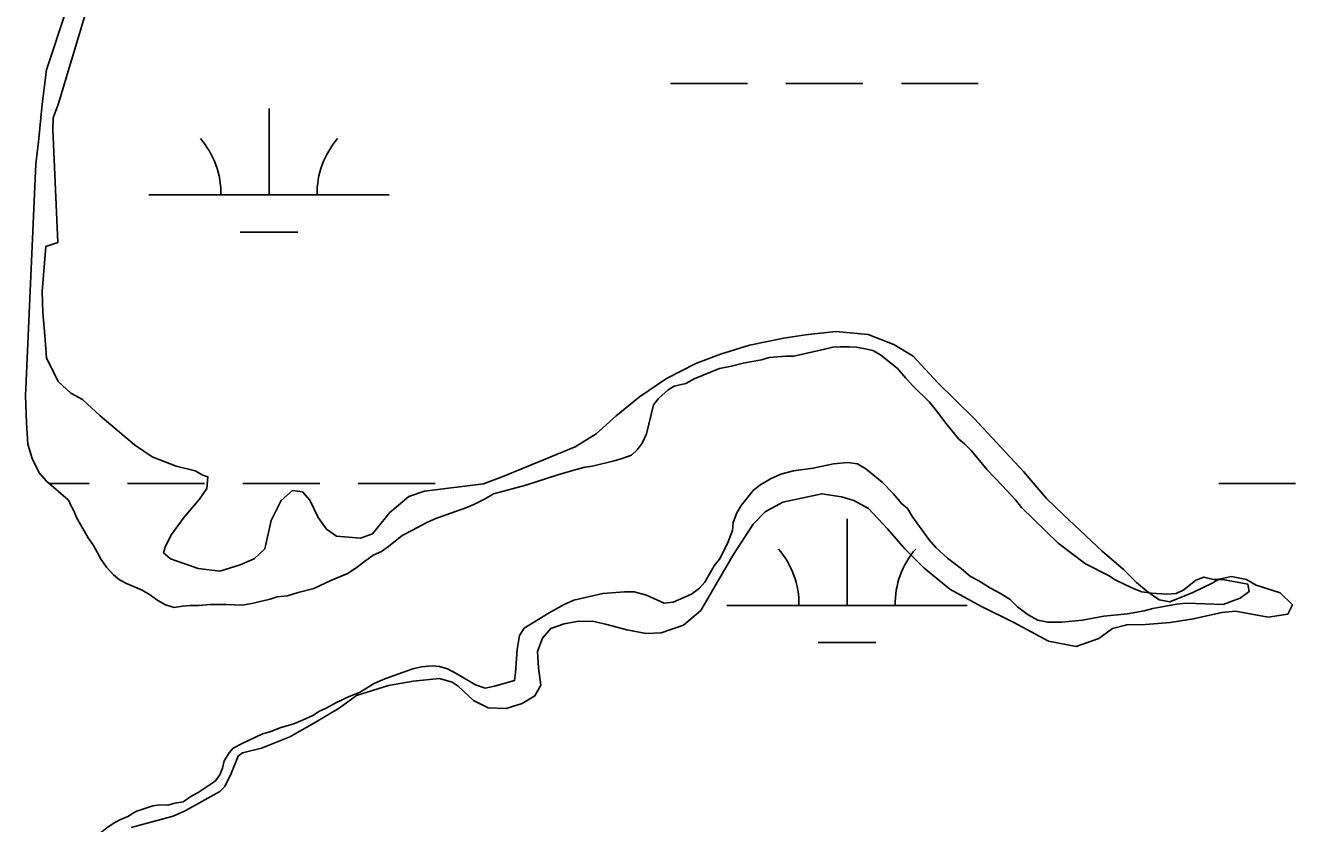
# Model space of a CAD drawing. Extents: x 3161564 to 3199464, y 849354 to 874788.
# Drawn here: x 3177054 to 3177583, y 867223 to 867556 of the extents above; entities that cross this region are included whole.
import ezdxf

# ---------------------------------------------------------------- set-up
doc = ezdxf.new("R2010")
doc.units = 0
for name, color, linetype in [('V-SITE-VEGE', 7, 'Continuous'), ('V-TOPO-SHOR', 7, 'Continuous'), ('V-WETL-SWMP', 7, 'Continuous')]:
    doc.layers.add(name, color=color, linetype=linetype)

msp = doc.modelspace()

# ---------------------------------------------------------------- linework, layer by layer
at = {"layer": 'V-SITE-VEGE'}
for points in [[(3177078.98, 867559.42), (3177067.82, 867522.64), (3177065.84, 867517.04), (3177065.6, 867512.18), (3177067.78, 867465.2), (3177062.68, 867463.45), (3177061.21, 867444.75)], [(3177061.21, 867444.75), (3177061.47, 867436.03), (3177062.36, 867426.44), (3177063, 867417.22), (3177067.87, 867407.38), (3177073.11, 867402.53), (3177077.98, 867399.79), (3177085.34, 867393.07), (3177099.56, 867381.01), (3177106.92, 867375.91), (3177116.9, 867372.06), (3177124.88, 867370.2), (3177127.99, 867368.34), (3177130.11, 867367.72), (3177129.74, 867362.73), (3177126.64, 867358.37), (3177120.29, 867350.88), (3177115.07, 867343.65), (3177112.46, 867338.78), (3177111.72, 867336.04), (3177114.58, 867333.55), (3177126.06, 867329.46), (3177135.15, 867328.35), (3177143.63, 867330.98), (3177149.35, 867333.48), (3177153.83, 867337.72), (3177156.43, 867349.44), (3177160.66, 867357.8), (3177165.39, 867361.92), (3177169.5, 867361.42), (3177172.62, 867357.94), (3177175.99, 867350.72), (3177179.49, 867345.86), (3177183.61, 867343), (3177193.58, 867342.14), (3177198.68, 867343.9), (3177205.9, 867352.88), (3177213.74, 867359.49), (3177220.22, 867361.75), (3177244.76, 867364.77), (3177252.61, 867367.65), (3177282.99, 867380.16), (3177291.71, 867385.53), (3177300.05, 867393.02), (3177309.75, 867401.01), (3177320.96, 867408.63), (3177333.16, 867414.75), (3177343.37, 867418.63), (3177355.45, 867422.39), (3177369.78, 867425.4), (3177378.75, 867426.78), (3177391.33, 867428.17), (3177404.79, 867426.95), (3177415.52, 867422.72), (3177423.5, 867417.88), (3177433.61, 867406.93), (3177448.96, 867391.99), (3177469.43, 867369.85), (3177479.04, 867358.65), (3177486.03, 867351.8), (3177502.13, 867336.75), (3177510.99, 867329.04), (3177516.48, 867323.68), (3177520.72, 867320.08), (3177525.83, 867316.47), (3177530.32, 867315.61), (3177539.91, 867319.48), (3177547.88, 867323.36), (3177550.74, 867325.11), (3177555.97, 867326.11), (3177562.21, 867325), (3177566.2, 867322.51), (3177576.17, 867319.41), (3177581.29, 867314.43), (3177579.43, 867310.57), (3177571.2, 867309.31), (3177557.62, 867311.78), (3177551.88, 867311.15), (3177540.18, 867308.52), (3177530.46, 867307.01), (3177520.24, 867306.24), (3177512.39, 867306.11), (3177506.41, 867304.6), (3177500.81, 867300.36), (3177491.34, 867297.1), (3177479.88, 867299.33), (3177465.41, 867307.04), (3177451.69, 867313.87), (3177438.85, 867320.95), (3177427.99, 867329.78), (3177420.13, 867337.75), (3177412.89, 867345.96), (3177404.9, 867354.42), (3177398.79, 867357.78), (3177393.68, 867359.39), (3177385.58, 867360.62), (3177369.38, 867357.11), (3177362.04, 867353.11), (3177356.93, 867348), (3177348.48, 867334.9), (3177335.18, 867312.07)], [(3177335.18, 867312.07), (3177327.96, 867305.96), (3177318.75, 867302.7), (3177312.52, 867302.45), (3177304.41, 867303.93), (3177295.56, 867306.41), (3177290.08, 867307.65), (3177283.6, 867307.51), (3177278.37, 867306.51), (3177272.76, 867304.5), (3177269.28, 867300.51), (3177267.29, 867295.03), (3177267.68, 867288.17), (3177268.69, 867280.95), (3177266.2, 867276.46), (3177260.85, 867273.33), (3177254.24, 867271.21), (3177246.77, 867271.57), (3177240.66, 867274.55), (3177234.29, 867280.52), (3177231.8, 867282.26), (3177226.44, 867283.75), (3177215.6, 867282.61), (3177205.26, 867280.85), (3177191.93, 867276.6), (3177184.71, 867271.35), (3177174.5, 867265.23), (3177164.17, 867259.48), (3177152.46, 867254.73), (3177144.61, 867252.85), (3177142.74, 867251.48), (3177139.89, 867244.24), (3177137.16, 867238.76), (3177135.17, 867236.76), (3177120.47, 867228.51), (3177115.74, 867226.51), (3177098.18, 867221.75)]]:
    msp.add_lwpolyline(points, dxfattribs=at)
at = {"layer": 'V-TOPO-SHOR'}
for points in [[(3177072.89, 867356.31), (3177072.61, 867357.2), (3177071.99, 867358.07), (3177063.01, 867365.79), (3177060.01, 867369.27), (3177057.01, 867375.25), (3177055.26, 867381.23), (3177054.62, 867390.07), (3177054.23, 867401.29), (3177058.57, 867497.87), (3177059.68, 867507.09), (3177061.15, 867522.67), (3177063, 867537), (3177071.31, 867562.19)], [(3177072.89, 867356.31), (3177074.33, 867353.5), (3177075.54, 867350.69), (3177080.36, 867342.28), (3177082.57, 867339.07), (3177085.79, 867333.26), (3177088, 867330.05), (3177090.82, 867326.85), (3177093.43, 867324.85), (3177096.24, 867323.25), (3177102.86, 867320.45), (3177105.87, 867318.65), (3177109.28, 867316.25), (3177112.5, 867314.45), (3177116.11, 867313.25), (3177119.52, 867313.86), (3177122.73, 867314.06), (3177126.34, 867314.06), (3177131.15, 867314.47), (3177137.77, 867314.48), (3177144.39, 867314.29), (3177148.4, 867314.9), (3177156.02, 867316.72), (3177159.03, 867317.72), (3177163.24, 867318.13), (3177167.65, 867319.54), (3177174.26, 867321.16), (3177181.28, 867324.58), (3177188.29, 867327.39), (3177192.3, 867330.01), (3177195.31, 867332.42), (3177198.91, 867335.03), (3177202.32, 867336.64), (3177205.33, 867338.65), (3177210.94, 867343.27), (3177214.94, 867345.29), (3177221.16, 867348.7), (3177224.97, 867350.31), (3177237.39, 867354.75), (3177240.8, 867356.15), (3177245.21, 867358.37), (3177249.02, 867360.58), (3177262.45, 867364.21), (3177275.68, 867368.44), (3177283.3, 867370.66), (3177287.11, 867371.67), (3177290.12, 867372.07), (3177299.14, 867374.29), (3177302.55, 867375.3), (3177306.36, 867376.71), (3177308.76, 867378.92), (3177310.77, 867381.73), (3177312.56, 867385.55), (3177315.56, 867397.58), (3177317.56, 867400.19), (3177321.56, 867403.81), (3177324.17, 867405.42), (3177328.98, 867406.43), (3177332.39, 867408.44), (3177343.01, 867412.67), (3177348.03, 867413.68), (3177352.84, 867414.89), (3177360.46, 867416.3), (3177363.66, 867417.31), (3177370.48, 867417.92), (3177373.89, 867417.93), (3177386.72, 867420.75), (3177390.13, 867421.56), (3177393.14, 867421.77), (3177396.95, 867421.77), (3177399.96, 867421.58), (3177403.57, 867420.98), (3177406.78, 867420.18), (3177410, 867418.38), (3177417.02, 867412.78), (3177420.44, 867408.77), (3177423.45, 867405.56), (3177430.28, 867398.76), (3177433.3, 867395.15), (3177437.12, 867389.94), (3177442.54, 867383.33), (3177444.95, 867381.33), (3177447.76, 867378.52), (3177454.39, 867370.51), (3177460.62, 867364.1), (3177466.05, 867358.09), (3177468.66, 867354.89), (3177483.92, 867340.07), (3177495.17, 867331.46), (3177504.8, 867326.66), (3177507.61, 867324.86), (3177511.63, 867322.86), (3177515.44, 867321.06), (3177518.65, 867319.86), (3177522.66, 867319.26), (3177529.09, 867318.87), (3177532.89, 867319.08), (3177536.1, 867320.69), (3177541.11, 867324.71), (3177544.52, 867325.92), (3177548.53, 867324.92)], [(3177548.53, 867324.92), (3177552.34, 867324.92), (3177562.77, 867322.93), (3177563.38, 867319.93), (3177559.57, 867317.11), (3177556.57, 867316.1), (3177552.56, 867314.49), (3177537.31, 867315.07), (3177533.1, 867314.67), (3177523.28, 867312.85), (3177519.67, 867311.84), (3177512.65, 867310.62), (3177502.82, 867309.61), (3177494, 867307.99), (3177485.18, 867307.17), (3177479.56, 867307.17), (3177475.35, 867307.96), (3177471.33, 867310.16), (3177466.91, 867313.57), (3177463.9, 867316.57), (3177460.09, 867318.97), (3177455.67, 867321.37), (3177450.85, 867324.37), (3177447.44, 867326.17), (3177443.62, 867329.38), (3177437.8, 867333.78), (3177432.98, 867338.19), (3177430.17, 867341.39), (3177423.33, 867351.01), (3177421.12, 867354.42), (3177418.71, 867356.62), (3177415.3, 867360.63), (3177410.68, 867365.43), (3177403.85, 867371.04), (3177400.44, 867373.04), (3177396.42, 867373.63), (3177390.41, 867373.02), (3177385.19, 867372.01), (3177381.99, 867371.21), (3177373.76, 867370.19), (3177368.55, 867368.78), (3177364.14, 867366.77), (3177359.73, 867364.15), (3177356.93, 867361.94), (3177351.92, 867355.72), (3177350.12, 867352.71), (3177348.72, 867348.69), (3177348.33, 867345.28), (3177346.33, 867339.86), (3177342.93, 867333.44), (3177340.73, 867330.63), (3177336.93, 867323.8), (3177334.72, 867321.39), (3177331.32, 867318.78), (3177323.7, 867315.56), (3177319.89, 867315.15), (3177312.67, 867318.35), (3177307.45, 867319.75), (3177303.44, 867319.74), (3177294.41, 867319.13), (3177282.38, 867316.3), (3177278.37, 867314.49), (3177272.16, 867311.07), (3177261.74, 867304.64), (3177259.74, 867301.62), (3177258.74, 867295.81), (3177258.16, 867286.18), (3177257.76, 867282.97), (3177249.34, 867280.55), (3177245.53, 867279.74), (3177241.52, 867281.14), (3177233.69, 867285.74), (3177229.87, 867287.74), (3177226.46, 867288.74), (3177223.45, 867288.94), (3177219.04, 867288.53), (3177215.43, 867287.72), (3177207.21, 867284.9), (3177203, 867283.29), (3177198.99, 867281.48), (3177193.18, 867277.86), (3177188.97, 867276.25), (3177183.36, 867273.63), (3177179.35, 867271.42), (3177176.54, 867270.21), (3177173.74, 867268.4), (3177169.53, 867266.39), (3177165.52, 867264.78), (3177160.51, 867263.37), (3177156.1, 867261.56), (3177152.89, 867260.75), (3177144.47, 867256.73), (3177140.67, 867254.72), (3177139.03, 867252.77)], [(3177139.03, 867252.77), (3177136.86, 867249.41), (3177136.26, 867246.41), (3177135.06, 867243.59), (3177133.26, 867241.19), (3177131.04, 867239.61)], [(3177072.9, 867204.73), (3177074.14, 867207.68), (3177076.35, 867210.09), (3177080.95, 867214.51), (3177082.96, 867216.92), (3177085.36, 867219.33), (3177088.16, 867221.54), (3177090.77, 867223.35), (3177093.57, 867224.96), (3177096.78, 867226.37), (3177100.19, 867228.38), (3177107.2, 867230.8), (3177110.21, 867231.2), (3177113.42, 867231.01), (3177116.43, 867231.81), (3177119.84, 867232.42), (3177123.04, 867234.63), (3177126.05, 867236.24), (3177131.04, 867239.61)]]:
    msp.add_lwpolyline(points, dxfattribs=at)
at = {"layer": 'V-WETL-SWMP'}
for p, q in [((3177063, 867537), (3177071.32, 867562.19)), ((3177061.16, 867522.67), (3177063, 867537)), ((3177322.63, 867531.37), (3177354.63, 867531.37)), ((3177370.63, 867531.37), (3177402.63, 867531.37)), ((3177418.63, 867531.37), (3177450.63, 867531.37)), ((3177059.68, 867507.09), (3177061.16, 867522.67)), ((3177155.57, 867484.94), (3177155.57, 867520.94)), ((3177058.58, 867497.87), (3177059.68, 867507.09)), ((3177054.23, 867401.29), (3177058.58, 867497.87)), ((3177105.57, 867484.94), (3177205.57, 867484.94)), ((3177143.57, 867469.51), (3177167.57, 867469.51)), ((3177386.73, 867420.76), (3177373.89, 867417.93)), ((3177390.14, 867421.56), (3177386.73, 867420.76)), ((3177393.14, 867421.77), (3177390.14, 867421.56)), ((3177396.95, 867421.77), (3177393.14, 867421.77)), ((3177399.96, 867421.58), (3177396.95, 867421.77)), ((3177403.57, 867420.98), (3177399.96, 867421.58)), ((3177406.78, 867420.18), (3177403.57, 867420.98)), ((3177410, 867418.38), (3177406.78, 867420.18)), ((3177417.03, 867412.78), (3177410, 867418.38)), ((3177348.03, 867413.68), (3177343.01, 867412.67)), ((3177352.84, 867414.89), (3177348.03, 867413.68)), ((3177360.46, 867416.3), (3177352.84, 867414.89)), ((3177363.67, 867417.31), (3177360.46, 867416.3)), ((3177370.48, 867417.92), (3177363.67, 867417.31)), ((3177373.89, 867417.93), (3177370.48, 867417.92)), ((3177332.39, 867408.44), (3177328.98, 867406.43)), ((3177343.01, 867412.67), (3177332.39, 867408.44)), ((3177420.44, 867408.77), (3177417.03, 867412.78)), ((3177423.45, 867405.57), (3177420.44, 867408.77)), ((3177321.57, 867403.81), (3177317.56, 867400.19)), ((3177324.17, 867405.42), (3177321.57, 867403.81)), ((3177328.98, 867406.43), (3177324.17, 867405.42)), ((3177430.28, 867398.76), (3177423.45, 867405.57)), ((3177054.62, 867390.07), (3177054.23, 867401.29)), ((3177315.56, 867397.58), (3177312.57, 867385.55)), ((3177317.56, 867400.19), (3177315.56, 867397.58)), ((3177433.3, 867395.15), (3177430.28, 867398.76)), ((3177437.12, 867389.94), (3177433.3, 867395.15)), ((3177055.26, 867381.23), (3177054.62, 867390.07)), ((3177442.54, 867383.33), (3177437.12, 867389.94)), ((3177057.01, 867375.25), (3177055.26, 867381.23)), ((3177310.77, 867381.73), (3177308.77, 867378.92)), ((3177312.57, 867385.55), (3177310.77, 867381.73)), ((3177444.95, 867381.33), (3177442.54, 867383.33)), ((3177447.76, 867378.52), (3177444.95, 867381.33)), ((3177306.36, 867376.71), (3177302.55, 867375.3)), ((3177308.77, 867378.92), (3177306.36, 867376.71)), ((3177454.39, 867370.51), (3177447.76, 867378.52)), ((3177060.01, 867369.27), (3177057.01, 867375.25)), ((3177283.3, 867370.66), (3177275.69, 867368.44)), ((3177287.11, 867371.67), (3177283.3, 867370.66)), ((3177290.12, 867372.07), (3177287.11, 867371.67)), ((3177299.14, 867374.29), (3177290.12, 867372.07)), ((3177302.55, 867375.3), (3177299.14, 867374.29)), ((3177373.76, 867370.19), (3177381.99, 867371.21)), ((3177381.99, 867371.21), (3177385.19, 867372.01)), ((3177385.19, 867372.01), (3177390.41, 867373.02)), ((3177390.41, 867373.02), (3177396.42, 867373.63)), ((3177396.42, 867373.63), (3177400.44, 867373.04)), ((3177400.44, 867373.04), (3177403.85, 867371.04)), ((3177403.85, 867371.04), (3177410.68, 867365.43)), ((3177063.01, 867365.79), (3177060.01, 867369.27)), ((3177071.99, 867358.07), (3177063.01, 867365.79)), ((3177275.69, 867368.44), (3177262.45, 867364.21)), ((3177359.73, 867364.15), (3177364.14, 867366.77)), ((3177364.14, 867366.77), (3177368.55, 867368.78)), ((3177368.55, 867368.78), (3177373.76, 867370.19)), ((3177410.68, 867365.43), (3177415.3, 867360.63)), ((3177460.62, 867364.1), (3177454.39, 867370.51)), ((3177064.08, 867364.87), (3177080.72, 867364.87)), ((3177096.72, 867364.87), (3177128.72, 867364.87)), ((3177144.72, 867364.87), (3177176.72, 867364.87)), ((3177192.72, 867364.87), (3177224.72, 867364.87)), ((3177249.02, 867360.58), (3177245.21, 867358.37)), ((3177262.45, 867364.21), (3177249.02, 867360.58)), ((3177351.92, 867355.72), (3177356.93, 867361.94)), ((3177356.93, 867361.94), (3177359.73, 867364.15)), ((3177415.3, 867360.63), (3177418.71, 867356.62)), ((3177466.05, 867358.09), (3177460.62, 867364.1)), ((3177550.63, 867364.87), (3177582.63, 867364.87)), ((3177072.62, 867357.2), (3177071.99, 867358.07)), ((3177072.89, 867356.31), (3177072.62, 867357.2)), ((3177074.33, 867353.5), (3177072.89, 867356.31)), ((3177240.8, 867356.16), (3177237.4, 867354.75)), ((3177245.21, 867358.37), (3177240.8, 867356.16)), ((3177350.12, 867352.71), (3177351.92, 867355.72)), ((3177418.71, 867356.62), (3177421.12, 867354.42)), ((3177468.66, 867354.89), (3177466.05, 867358.09)), ((3177483.92, 867340.07), (3177468.66, 867354.89)), ((3177075.54, 867350.7), (3177074.33, 867353.5)), ((3177080.36, 867342.28), (3177075.54, 867350.7)), ((3177224.97, 867350.32), (3177221.16, 867348.7)), ((3177237.4, 867354.75), (3177224.97, 867350.32)), ((3177348.72, 867348.69), (3177350.12, 867352.71)), ((3177396.04, 867314.13), (3177396.04, 867350.13)), ((3177421.12, 867354.42), (3177423.33, 867351.01)), ((3177423.33, 867351.01), (3177430.17, 867341.39)), ((3177214.95, 867345.29), (3177210.94, 867343.27)), ((3177221.16, 867348.7), (3177214.95, 867345.29)), ((3177346.33, 867339.86), (3177348.33, 867345.28)), ((3177348.33, 867345.28), (3177348.72, 867348.69)), ((3177082.58, 867339.07), (3177080.36, 867342.28)), ((3177085.79, 867333.26), (3177082.58, 867339.07)), ((3177210.94, 867343.27), (3177205.33, 867338.65)), ((3177342.93, 867333.44), (3177346.33, 867339.86)), ((3177430.17, 867341.39), (3177432.98, 867338.19)), ((3177495.17, 867331.46), (3177483.92, 867340.07)), ((3177198.91, 867335.03), (3177195.31, 867332.42)), ((3177202.32, 867336.64), (3177198.91, 867335.03)), ((3177205.33, 867338.65), (3177202.32, 867336.64)), ((3177432.98, 867338.19), (3177437.8, 867333.78)), ((3177437.8, 867333.78), (3177443.62, 867329.38)), ((3177088, 867330.06), (3177085.79, 867333.26)), ((3177090.82, 867326.85), (3177088, 867330.06)), ((3177192.3, 867330.01), (3177188.3, 867327.4)), ((3177195.31, 867332.42), (3177192.3, 867330.01)), ((3177336.93, 867323.8), (3177340.73, 867330.63)), ((3177340.73, 867330.63), (3177342.93, 867333.44)), ((3177443.62, 867329.38), (3177447.44, 867326.17)), ((3177504.8, 867326.66), (3177495.17, 867331.46)), ((3177093.43, 867324.85), (3177090.82, 867326.85)), ((3177096.24, 867323.25), (3177093.43, 867324.85)), ((3177102.86, 867320.45), (3177096.24, 867323.25)), ((3177181.28, 867324.58), (3177174.26, 867321.16)), ((3177188.3, 867327.4), (3177181.28, 867324.58)), ((3177334.72, 867321.39), (3177336.93, 867323.8)), ((3177447.44, 867326.17), (3177450.85, 867324.37)), ((3177450.85, 867324.37), (3177455.67, 867321.37)), ((3177507.61, 867324.86), (3177504.8, 867326.66)), ((3177511.63, 867322.86), (3177507.61, 867324.86)), ((3177541.11, 867324.71), (3177536.1, 867320.69)), ((3177544.52, 867325.92), (3177541.11, 867324.71)), ((3177548.53, 867324.92), (3177544.52, 867325.92)), ((3177552.34, 867324.92), (3177548.53, 867324.92)), ((3177562.77, 867322.93), (3177552.34, 867324.92)), ((3177105.87, 867318.65), (3177102.86, 867320.45)), ((3177109.29, 867316.25), (3177105.87, 867318.65)), ((3177163.24, 867318.13), (3177159.03, 867317.72)), ((3177167.65, 867319.54), (3177163.24, 867318.13)), ((3177174.26, 867321.16), (3177167.65, 867319.54)), ((3177282.38, 867316.3), (3177294.41, 867319.13)), ((3177294.41, 867319.13), (3177303.44, 867319.74)), ((3177303.44, 867319.74), (3177307.45, 867319.75)), ((3177307.45, 867319.75), (3177312.67, 867318.35)), ((3177312.67, 867318.35), (3177319.89, 867315.15)), ((3177323.7, 867315.56), (3177331.32, 867318.78)), ((3177331.32, 867318.78), (3177334.72, 867321.39)), ((3177455.67, 867321.37), (3177460.09, 867318.97)), ((3177460.09, 867318.97), (3177463.9, 867316.57)), ((3177515.44, 867321.06), (3177511.63, 867322.86)), ((3177518.65, 867319.86), (3177515.44, 867321.06)), ((3177522.67, 867319.26), (3177518.65, 867319.86)), ((3177529.08, 867318.87), (3177522.67, 867319.26)), ((3177532.89, 867319.08), (3177529.08, 867318.87)), ((3177536.1, 867320.69), (3177532.89, 867319.08)), ((3177559.57, 867317.11), (3177563.38, 867319.93)), ((3177563.38, 867319.93), (3177562.77, 867322.93)), ((3177112.5, 867314.45), (3177109.29, 867316.25)), ((3177116.11, 867313.25), (3177112.5, 867314.45)), ((3177119.52, 867313.86), (3177116.11, 867313.25)), ((3177122.73, 867314.06), (3177119.52, 867313.86)), ((3177126.34, 867314.07), (3177122.73, 867314.06)), ((3177131.15, 867314.47), (3177126.34, 867314.07)), ((3177137.77, 867314.48), (3177131.15, 867314.47)), ((3177144.39, 867314.29), (3177137.77, 867314.48)), ((3177148.4, 867314.9), (3177144.39, 867314.29)), ((3177156.02, 867316.72), (3177148.4, 867314.9)), ((3177159.03, 867317.72), (3177156.02, 867316.72)), ((3177272.16, 867311.07), (3177278.37, 867314.49)), ((3177278.37, 867314.49), (3177282.38, 867316.3)), ((3177319.89, 867315.15), (3177323.7, 867315.56)), ((3177346.04, 867314.13), (3177446.04, 867314.13)), ((3177463.9, 867316.57), (3177466.91, 867313.57)), ((3177466.91, 867313.57), (3177471.33, 867310.16)), ((3177519.67, 867311.84), (3177523.28, 867312.85)), ((3177523.28, 867312.85), (3177533.1, 867314.67)), ((3177533.1, 867314.67), (3177537.31, 867315.07)), ((3177537.31, 867315.07), (3177552.56, 867314.5)), ((3177552.56, 867314.5), (3177556.57, 867316.11)), ((3177556.57, 867316.11), (3177559.57, 867317.11)), ((3177261.74, 867304.64), (3177272.16, 867311.07)), ((3177471.33, 867310.16), (3177475.35, 867307.96)), ((3177475.35, 867307.96), (3177479.56, 867307.17)), ((3177485.18, 867307.17), (3177494, 867307.99)), ((3177494, 867307.99), (3177502.82, 867309.61)), ((3177502.82, 867309.61), (3177512.65, 867310.63)), ((3177512.65, 867310.63), (3177519.67, 867311.84)), ((3177259.74, 867301.63), (3177261.74, 867304.64)), ((3177479.56, 867307.17), (3177485.18, 867307.17)), ((3177258.74, 867295.81), (3177259.74, 867301.63)), ((3177384.04, 867298.7), (3177408.04, 867298.7)), ((3177258.16, 867286.18), (3177258.74, 867295.81)), ((3177207.21, 867284.9), (3177215.43, 867287.72)), ((3177215.43, 867287.72), (3177219.04, 867288.53)), ((3177219.04, 867288.53), (3177223.45, 867288.94)), ((3177223.45, 867288.94), (3177226.46, 867288.74)), ((3177226.46, 867288.74), (3177229.87, 867287.74)), ((3177229.87, 867287.74), (3177233.69, 867285.74)), ((3177257.76, 867282.97), (3177258.16, 867286.18)), ((3177193.18, 867277.86), (3177198.99, 867281.48)), ((3177198.99, 867281.48), (3177203, 867283.29)), ((3177203, 867283.29), (3177207.21, 867284.9)), ((3177233.69, 867285.74), (3177241.52, 867281.14)), ((3177241.52, 867281.14), (3177245.53, 867279.74)), ((3177249.34, 867280.55), (3177257.76, 867282.97)), ((3177183.36, 867273.63), (3177188.97, 867276.25)), ((3177188.97, 867276.25), (3177193.18, 867277.86)), ((3177245.53, 867279.74), (3177249.34, 867280.55)), ((3177173.74, 867268.4), (3177176.55, 867270.21)), ((3177176.55, 867270.21), (3177179.35, 867271.42)), ((3177179.35, 867271.42), (3177183.36, 867273.63)), ((3177165.52, 867264.78), (3177169.53, 867266.39)), ((3177169.53, 867266.39), (3177173.74, 867268.4)), ((3177144.47, 867256.73), (3177152.89, 867260.75)), ((3177152.89, 867260.75), (3177156.1, 867261.56)), ((3177156.1, 867261.56), (3177160.51, 867263.37)), ((3177160.51, 867263.37), (3177165.52, 867264.78)), ((3177139.03, 867252.77), (3177140.67, 867254.72)), ((3177140.67, 867254.72), (3177144.47, 867256.73)), ((3177136.27, 867246.41), (3177136.86, 867249.42)), ((3177136.86, 867249.42), (3177139.03, 867252.77)), ((3177135.07, 867243.6), (3177136.27, 867246.41)), ((3177126.05, 867236.24), (3177131.04, 867239.61)), ((3177131.04, 867239.61), (3177133.27, 867241.19)), ((3177133.27, 867241.19), (3177135.07, 867243.6)), ((3177119.84, 867232.42), (3177123.05, 867234.63)), ((3177123.05, 867234.63), (3177126.05, 867236.24)), ((3177096.78, 867226.37), (3177100.19, 867228.38)), ((3177100.19, 867228.38), (3177107.21, 867230.8)), ((3177107.21, 867230.8), (3177110.21, 867231.2)), ((3177110.21, 867231.2), (3177113.42, 867231.01)), ((3177113.42, 867231.01), (3177116.43, 867231.82)), ((3177116.43, 867231.82), (3177119.84, 867232.42)), ((3177090.77, 867223.35), (3177093.58, 867224.96)), ((3177093.58, 867224.96), (3177096.78, 867226.37))]:
    msp.add_line(p, q, dxfattribs=at)
for centre, start, end in [((3177100.33, 867485.41), 359.2282, 40.7718), ((3177210.81, 867485.41), 139.2282, 180.7718), ((3177340.8, 867314.6), 359.2282, 40.7718), ((3177451.28, 867314.6), 139.2282, 180.7718)]:
    msp.add_arc(centre, 35.25, start, end, dxfattribs=at)

doc.saveas('drawing.dxf')
